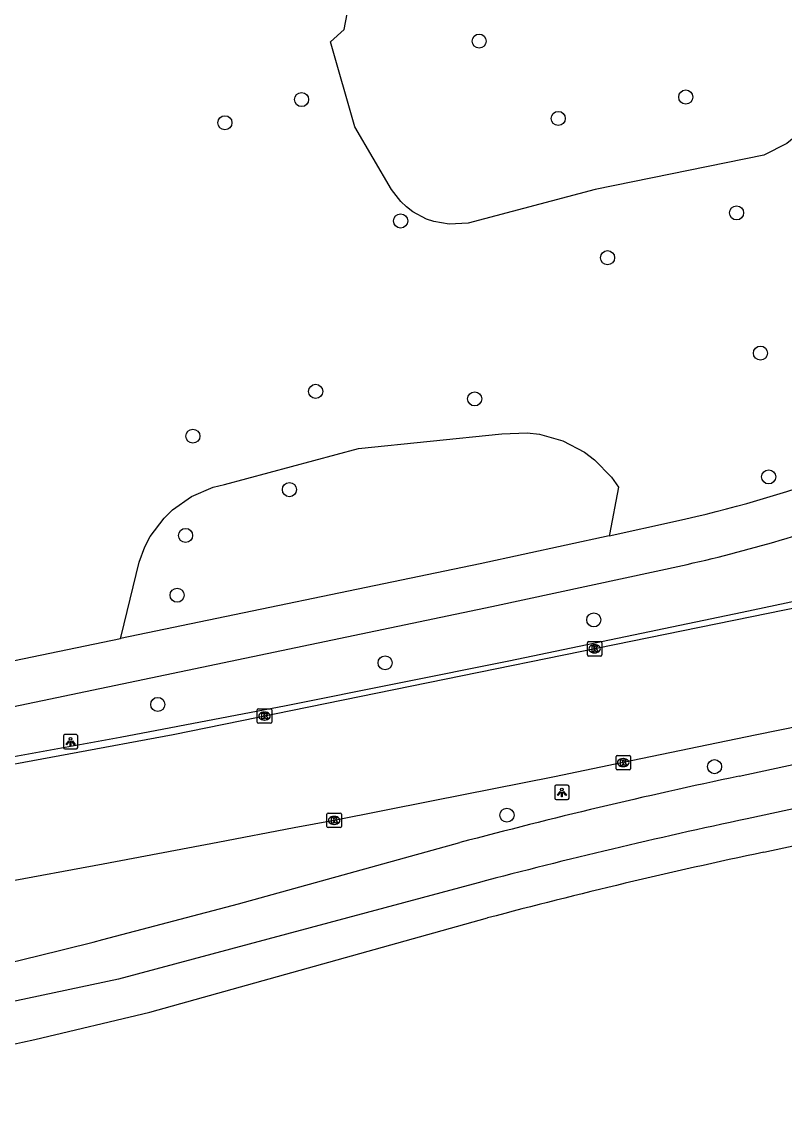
# Model space of a CAD drawing. Extents: x 160203 to 161526, y 379529 to 381797.
# Drawn here: x 160888.4 to 160941.4, y 380854.9 to 380931.5 of the extents above; entities that cross this region are included whole.
import ezdxf

# ---------------------------------------------------------------- set-up
doc = ezdxf.new("R2010")
doc.units = 0
for name, color, linetype in [('IMGEO_Boom', 7, 'Continuous'), ('IMGEO_Fietspad_gesloten', 7, 'Continuous'), ('IMGEO_Groenvoorziening', 7, 'Continuous'), ('IMGEO_Kolk', 7, 'Continuous'), ('IMGEO_Lichtpunt', 7, 'Continuous'), ('IMGEO_Loofbos', 7, 'Continuous'), ('IMGEO_Rijbaan_lokaal_gesloten', 7, 'Continuous'), ('IMGEO_Rijbaan_lokaal_open', 7, 'Continuous'), ('IMGEO_Voetpad_open', 7, 'Continuous')]:
    doc.layers.add(name, color=color, linetype=linetype)

msp = doc.modelspace()

# ---------------------------------------------------------------- linework, layer by layer
at = {"layer": 'IMGEO_Boom'}
for centre in [(160920.121, 380930.194), (160934.469, 380926.312), (160907.788, 380926.139), (160925.615, 380924.824), (160902.464, 380924.528), (160938.002, 380918.265), (160914.667, 380917.705), (160929.041, 380915.154), (160939.66, 380908.525), (160908.763, 380905.871), (160919.809, 380905.35), (160900.234, 380902.76), (160940.23, 380899.934), (160906.939, 380899.046), (160899.73, 380895.865), (160899.138, 380891.712), (160928.08, 380890.002), (160913.584, 380887.017), (160897.793, 380884.126), (160936.472, 380879.808), (160922.052, 380876.438)]:
    msp.add_circle(centre, 0.489, dxfattribs=at)
at = {"layer": 'IMGEO_Fietspad_gesloten'}
for points in [[(160929.16, 380895.847), (160933.754, 380896.85)], [(160929.16, 380895.847), (160920.18, 380893.886), (160895.218, 380888.713)], [(160872.615, 380880.815), (160920.999, 380890.926), (160934.56, 380893.858)], [(160882.911, 380886.163), (160895.218, 380888.713)]]:
    msp.add_lwpolyline(points, dxfattribs=at)
for centre, radius, start, end in [((160912.5, 380991.879), 97.377, 282.60693, 289.47414), ((160914.739, 380983.562), 91.868, 282.46011, 291.34703)]:
    msp.add_arc(centre, radius, start, end, dxfattribs=at)
at = {"layer": 'IMGEO_Groenvoorziening'}
msp.add_lwpolyline([(160895.218, 380888.713), (160895.248, 380888.879), (160896.505, 380894.004), (160896.902, 380895.063), (160897.279, 380895.78), (160898.248, 380897.076), (160898.828, 380897.641), (160900.149, 380898.575), (160901.636, 380899.214), (160902.421, 380899.413), (160911.739, 380901.907), (160921.697, 380902.929), (160923.463, 380903.001), (160924.308, 380902.899), (160925.943, 380902.433), (160927.445, 380901.637), (160928.125, 380901.126), (160929.308, 380899.905), (160929.797, 380899.209), (160929.176, 380895.933), (160929.16, 380895.847)], dxfattribs=at)
at = {"layer": 'IMGEO_Kolk'}
for p, q in [((160927.716, 380888.492), (160928.568, 380888.492)), ((160927.641, 380887.566), (160927.641, 380888.418)), ((160928.152, 380887.712), (160928.127, 380887.712)), ((160928.129, 380888.272), (160928.154, 380888.272)), ((160928.642, 380888.418), (160928.642, 380887.566)), ((160928.568, 380887.492), (160927.716, 380887.492)), ((160904.709, 380882.893), (160904.709, 380883.745)), ((160904.784, 380883.819), (160905.636, 380883.819)), ((160905.197, 380883.599), (160905.222, 380883.599)), ((160905.71, 380883.745), (160905.71, 380882.893)), ((160905.636, 380882.819), (160904.784, 380882.819)), ((160905.22, 380883.039), (160905.195, 380883.039)), ((160929.627, 380879.664), (160929.627, 380880.516)), ((160929.702, 380880.59), (160930.554, 380880.59)), ((160930.115, 380880.37), (160930.14, 380880.37)), ((160930.628, 380880.516), (160930.628, 380879.664)), ((160930.554, 380879.59), (160929.702, 380879.59)), ((160930.138, 380879.81), (160930.113, 380879.81)), ((160909.55, 380875.651), (160909.55, 380876.503)), ((160909.625, 380876.577), (160910.477, 380876.577)), ((160910.038, 380876.357), (160910.063, 380876.357)), ((160910.551, 380876.503), (160910.551, 380875.651)), ((160910.477, 380875.577), (160909.625, 380875.577)), ((160910.061, 380875.797), (160910.036, 380875.797))]:
    msp.add_line(p, q, dxfattribs=at)
for points in [[(160927.716, 380888.492), (160928.568, 380888.492)], [(160927.641, 380887.566), (160927.641, 380888.418)], [(160927.962, 380888.192), (160928.085, 380888.192), (160928.085, 380888.041), (160928.215, 380888.192), (160928.379, 380888.192), (160928.233, 380888.041), (160928.386, 380887.792), (160928.234, 380887.792), (160928.149, 380887.956), (160928.085, 380887.889), (160928.085, 380887.792), (160927.962, 380887.792), (160927.962, 380888.192)], [(160928.642, 380888.418), (160928.642, 380887.566)], [(160928.568, 380887.492), (160927.716, 380887.492)], [(160904.709, 380882.893), (160904.709, 380883.745)], [(160904.784, 380883.819), (160905.636, 380883.819)], [(160905.03, 380883.519), (160905.153, 380883.519), (160905.153, 380883.368), (160905.283, 380883.519), (160905.447, 380883.519), (160905.301, 380883.368), (160905.454, 380883.119), (160905.302, 380883.119), (160905.217, 380883.283), (160905.153, 380883.216), (160905.153, 380883.119), (160905.03, 380883.119), (160905.03, 380883.519)], [(160905.71, 380883.745), (160905.71, 380882.893)], [(160905.636, 380882.819), (160904.784, 380882.819)], [(160929.627, 380879.664), (160929.627, 380880.516)], [(160929.702, 380880.59), (160930.554, 380880.59)], [(160929.948, 380880.29), (160930.071, 380880.29), (160930.071, 380880.139), (160930.201, 380880.29), (160930.365, 380880.29), (160930.219, 380880.139), (160930.372, 380879.89), (160930.22, 380879.89), (160930.135, 380880.054), (160930.071, 380879.987), (160930.071, 380879.89), (160929.948, 380879.89), (160929.948, 380880.29)], [(160930.628, 380880.516), (160930.628, 380879.664)], [(160930.554, 380879.59), (160929.702, 380879.59)], [(160909.55, 380875.651), (160909.55, 380876.503)], [(160909.625, 380876.577), (160910.477, 380876.577)], [(160909.871, 380876.277), (160909.994, 380876.277), (160909.994, 380876.126), (160910.124, 380876.277), (160910.288, 380876.277), (160910.142, 380876.126), (160910.295, 380875.877), (160910.143, 380875.877), (160910.058, 380876.041), (160909.994, 380875.974), (160909.994, 380875.877), (160909.871, 380875.877), (160909.871, 380876.277)], [(160910.551, 380876.503), (160910.551, 380875.651)], [(160910.477, 380875.577), (160909.625, 380875.577)]]:
    msp.add_lwpolyline(points, dxfattribs=at)
for centre, start, end in [((160927.718, 380888.416), 91.55205, 178.44795), ((160927.718, 380888.416), 91.55205, 178.44795), ((160928.566, 380888.416), 1.55205, 88.44795), ((160928.566, 380888.416), 1.55205, 88.44795), ((160927.718, 380887.568), 181.55205, 268.44795), ((160927.718, 380887.568), 181.55205, 268.44795), ((160928.566, 380887.568), 271.55205, 358.44795), ((160928.566, 380887.568), 271.55205, 358.44795), ((160904.786, 380883.743), 91.55205, 178.44795), ((160904.786, 380883.743), 91.55205, 178.44795), ((160905.634, 380883.743), 1.55205, 88.44795), ((160905.634, 380883.743), 1.55205, 88.44795), ((160904.786, 380882.895), 181.55205, 268.44795), ((160904.786, 380882.895), 181.55205, 268.44795), ((160905.634, 380882.895), 271.55205, 358.44795), ((160905.634, 380882.895), 271.55205, 358.44795), ((160929.704, 380880.514), 91.55205, 178.44795), ((160929.704, 380880.514), 91.55205, 178.44795), ((160930.552, 380880.514), 1.55205, 88.44795), ((160930.552, 380880.514), 1.55205, 88.44795), ((160929.704, 380879.666), 181.55205, 268.44795), ((160929.704, 380879.666), 181.55205, 268.44795), ((160930.552, 380879.666), 271.55205, 358.44795), ((160930.552, 380879.666), 271.55205, 358.44795), ((160909.627, 380876.501), 91.55205, 178.44795), ((160909.627, 380876.501), 91.55205, 178.44795), ((160910.475, 380876.501), 1.55205, 88.44795), ((160910.475, 380876.501), 1.55205, 88.44795), ((160909.627, 380875.653), 181.55205, 268.44795), ((160909.627, 380875.653), 181.55205, 268.44795), ((160910.475, 380875.653), 271.55205, 358.44795), ((160910.475, 380875.653), 271.55205, 358.44795)]:
    msp.add_arc(centre, 0.0765, start, end, dxfattribs=at)
for centre, major_axis, ratio, start_param, end_param in [((160928.128, 380887.992), (-0.387, 0.002), 0.722429, 4.712389, 7.853982), ((160928.153, 380887.992), (-0.39, 0.002), 0.717154, 1.570796, 4.712389), ((160905.196, 380883.319), (-0.387, 0.002), 0.722429, 4.712389, 7.853982), ((160905.221, 380883.319), (-0.39, 0.002), 0.717154, 1.570796, 4.712389), ((160930.114, 380880.09), (-0.387, 0.002), 0.722429, 4.712389, 7.853982), ((160930.139, 380880.09), (-0.39, 0.002), 0.717154, 1.570796, 4.712389), ((160910.037, 380876.077), (-0.387, 0.002), 0.722429, 4.712389, 7.853982), ((160910.062, 380876.077), (-0.39, 0.002), 0.717154, 1.570796, 4.712389)]:
    msp.add_ellipse(centre, major_axis=major_axis, ratio=ratio, start_param=start_param, end_param=end_param, dxfattribs=at)
at = {"layer": 'IMGEO_Lichtpunt'}
for p, q in [((160891.24, 380881.938), (160891.24, 380881.131)), ((160891.24, 380881.938), (160891.24, 380881.131)), ((160892.142, 380882.033), (160891.334, 380882.033)), ((160892.142, 380882.033), (160891.334, 380882.033)), ((160892.236, 380881.131), (160892.236, 380881.938)), ((160892.236, 380881.131), (160892.236, 380881.938)), ((160891.334, 380881.037), (160892.142, 380881.037)), ((160891.334, 380881.037), (160892.142, 380881.037)), ((160926.268, 380878.519), (160925.46, 380878.519)), ((160926.268, 380878.519), (160925.46, 380878.519)), ((160925.366, 380878.424), (160925.366, 380877.617)), ((160925.366, 380878.424), (160925.366, 380877.617)), ((160926.362, 380877.617), (160926.362, 380878.424)), ((160926.362, 380877.617), (160926.362, 380878.424)), ((160925.46, 380877.523), (160926.268, 380877.523)), ((160925.46, 380877.523), (160926.268, 380877.523))]:
    msp.add_line(p, q, dxfattribs=at)
for points in [[(160891.614, 380881.602), (160891.653, 380881.574), (160891.465, 380881.312), (160891.427, 380881.339), (160891.614, 380881.602)], [(160891.716, 380881.554), (160891.763, 380881.554), (160891.763, 380881.232), (160891.716, 380881.232), (160891.716, 380881.554)], [(160891.826, 380881.574), (160891.864, 380881.601), (160892.051, 380881.339), (160892.012, 380881.311), (160891.826, 380881.574)], [(160925.74, 380878.088), (160925.779, 380878.06), (160925.591, 380877.798), (160925.553, 380877.825), (160925.74, 380878.088)], [(160925.842, 380878.04), (160925.889, 380878.04), (160925.889, 380877.718), (160925.842, 380877.718), (160925.842, 380878.04)], [(160925.952, 380878.06), (160925.99, 380878.087), (160926.177, 380877.825), (160926.138, 380877.797), (160925.952, 380878.06)]]:
    msp.add_lwpolyline(points, dxfattribs=at)
for centre in [(160891.739, 380881.736), (160925.865, 380878.222)]:
    msp.add_circle(centre, 0.0994, dxfattribs=at)
for centre, start, end in [((160891.334, 380881.938), 90, 180), ((160891.334, 380881.938), 90, 180), ((160892.142, 380881.938), 0, 90), ((160892.142, 380881.938), 0, 90), ((160891.334, 380881.131), 180, 270), ((160891.334, 380881.131), 180, 270), ((160892.142, 380881.131), 270, 0), ((160892.142, 380881.131), 270, 360), ((160925.46, 380878.424), 90, 180), ((160925.46, 380878.424), 90, 180), ((160926.268, 380878.424), 0, 90), ((160926.268, 380878.424), 0, 90), ((160925.46, 380877.617), 180, 270), ((160925.46, 380877.617), 180, 270), ((160926.268, 380877.617), 270, 0), ((160926.268, 380877.617), 270, 360)]:
    msp.add_arc(centre, 0.0946, start, end, dxfattribs=at)
at = {"layer": 'IMGEO_Loofbos'}
msp.add_lwpolyline([(160939.226, 380932.223), (160942.341, 380932.214), (160943.23, 380932.038), (160944.694, 380931.408), (160945.304, 380930.612), (160944.924, 380927.479), (160944.455, 380926.376), (160944.006, 380925.6), (160942.879, 380924.21), (160941.487, 380923.085), (160939.891, 380922.273), (160928.17, 380919.895), (160919.367, 380917.547), (160918.035, 380917.472), (160916.973, 380917.663), (160916.463, 380917.841), (160915.513, 380918.35), (160915.083, 380918.677), (160914.689, 380919.047), (160914.028, 380919.899), (160911.488, 380924.249), (160909.792, 380930.148), (160910.755, 380931.004), (160911.191, 380933.321)], dxfattribs=at)
at = {"layer": 'IMGEO_Rijbaan_lokaal_gesloten'}
for points in [[(160947.244, 380891.883), (160898.866, 380882.024), (160884.339, 380879.325)], [(160949.222, 380884.017), (160939.286, 380881.995), (160930.128, 380880.09), (160925.348, 380879.101), (160916.804, 380877.421), (160910.051, 380876.077), (160907.28, 380875.551), (160901.965, 380874.532), (160894.008, 380873.027), (160886.981, 380871.728), (160886.332, 380871.616), (160884.793, 380871.339), (160882.6, 380870.578)]]:
    msp.add_lwpolyline(points, dxfattribs=at)
at = {"layer": 'IMGEO_Rijbaan_lokaal_open'}
for points in [[(160964.472, 380896.088), (160960.833, 380895.342), (160954.002, 380893.819), (160938.378, 380890.521), (160922.193, 380887.127), (160906.72, 380884.039), (160895.18, 380881.823), (160882.43, 380879.507), (160869.031, 380877.045), (160860.784, 380875.676)], [(160938.174, 380879.145), (160988.172, 380889.958)], [(160986.074, 380886.418), (160938.74, 380876.184)], [(160893.972, 380867.797), (160903.403, 380870.285), (160918.788, 380874.533)], [(160920.061, 380871.748), (160895.074, 380865.051), (160877.937, 380861.414), (160864.818, 380859.13), (160850.637, 380856.804), (160845.122, 380855.913), (160843.34, 380855.63), (160836.91, 380854.498)]]:
    msp.add_lwpolyline(points, dxfattribs=at)
for centre, radius, start, end in [((161014.424, 380515.587), 371.468, 101.84514, 104.91908), ((161019.419, 380494.919), 389.708, 101.94801, 104.77091), ((160833.671, 381098.196), 238.159, 279.44175, 284.66667)]:
    msp.add_arc(centre, radius, start, end, dxfattribs=at)
at = {"layer": 'IMGEO_Voetpad_open'}
for points in [[(160939.893, 380873.87), (160978.543, 380882.221)], [(160889.259, 380860.87), (160897.238, 380862.768), (160920.701, 380869.301)]]:
    msp.add_lwpolyline(points, dxfattribs=at)
for centre, radius, start, end in [((161020.484, 380492.755), 389.542, 101.93999, 104.84205), ((160819.646, 381165.88), 312.853, 277.77094, 282.85648)]:
    msp.add_arc(centre, radius, start, end, dxfattribs=at)

doc.saveas('drawing.dxf')
